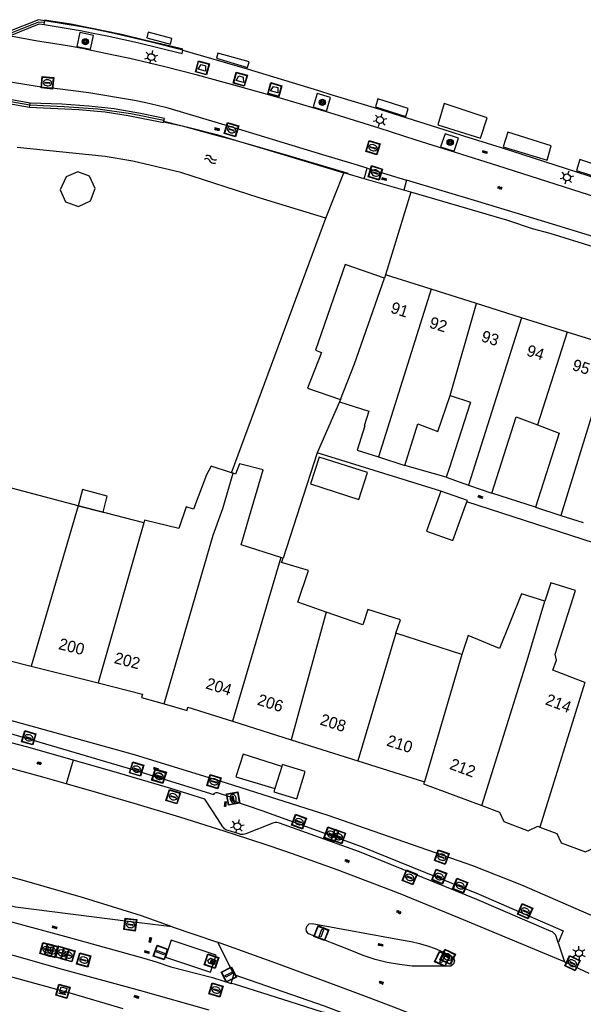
# Model space of a CAD drawing. Header units: metres. Extents: x 93870 to 95789, y 463036 to 464040.
# Tile 293 of 344: x 95461 to 95510, y 463280 to 463365. Entities that reach past the tile are written whole.
import ezdxf
from ezdxf.enums import TextEntityAlignment as Align

# ---------------------------------------------------------------- set-up
doc = ezdxf.new("R2010")
doc.units = ezdxf.units.M
doc.header["$LTSCALE"] = 25.4
for name, color, linetype in [('B_BEBOUWINGSGRENS_0', 1, 'Continuous'), ('B_LUIFEL_1', 200, 'Continuous'), ('B_TUSSENMUUR_0', 7, 'Continuous'), ('G_GRENS_ALGEMEEN_0', 7, 'Continuous'), ('K_KUNSTWERKGRENS_0', 1, 'Continuous'), ('K_KUNSTWERKGRENS_1', 1, 'Continuous'), ('K_STEIGER_1', 1, 'Continuous'), ('Q_BALUSTRADE_LIJN_0', 193, 'Continuous'), ('Q_BLOEMBAK_0', 93, 'Continuous'), ('Q_BOOM_0', 3, 'Continuous'), ('Q_BRANDKRAAN_0', 5, 'Continuous'), ('Q_CAI-KAST_0', 10, 'Continuous'), ('Q_HALTEPAAL_0', 191, 'Continuous'), ('Q_INSPECTIE_OF_RIOOLPUT_0', 253, 'Continuous'), ('Q_KOLK_0', 254, 'Continuous'), ('Q_LICHTMAST_0', 2, 'Continuous'), ('Q_RECLAMEZUIL_0', 232, 'Continuous'), ('Q_VERKEERSBORDPAAL_0', 40, 'Continuous'), ('Q_WATERLEIDINGPUT_0', 5, 'Continuous'), ('S_GBKN_SYMBOOL_GV_GROOT_0', 7, 'Continuous'), ('S_GBKN_SYMBOOL_OV_GROOT_0', 7, 'Continuous'), ('S_GBKN_SYMBOOL_WATER_0', 7, 'Continuous'), ('T_GBKN_ABRI_0', 2, 'Continuous'), ('T_HAAG_0', 87, 'Continuous'), ('T_HEK_0', 57, 'Continuous'), ('T_WALBESCHERMING_0', 45, 'Continuous'), ('V_WEGGRENS_0', 7, 'Continuous'), ('W_WALBESCHERMING_LIJN_0', 45, 'Continuous'), ('W_WATERGRENS_0', 5, 'Continuous'), ('Z_GBKN_HUISNUMMER_0', 252, 'Continuous')]:
    doc.layers.add(name, color=color, linetype=linetype)

# ---------------------------------------------------------------- blocks, each defined once
blk = doc.blocks.new('Q_BLOEMBAK')
for points in [[(-0.5, 0.5), (0.5, 0.5), (0.5, -0.5), (-0.5, -0.5)], [(-0.336, 0.197), (0.331, 0.197), (0.19, -0.251), (-0.196, -0.251)]]:
    blk.add_lwpolyline(points, close=True)
blk.add_lwpolyline([(-0.442, 0.464), (0.438, 0.464, -0.414214), (0.459, 0.442), (0.459, -0.437, -0.414214), (0.438, -0.459), (-0.442, -0.459, -0.414214), (-0.463, -0.437), (-0.463, 0.442), (-0.463, 0.444), (-0.463, 0.446), (-0.463, 0.448), (-0.462, 0.45), (-0.461, 0.451), (-0.46, 0.453), (-0.459, 0.455), (-0.458, 0.456), (-0.457, 0.457), (-0.456, 0.459), (-0.454, 0.46), (-0.453, 0.461), (-0.451, 0.462), (-0.449, 0.462), (-0.447, 0.463), (-0.446, 0.463), (-0.444, 0.464), (-0.442, 0.464)], format="xyb")
blk = doc.blocks.new('Q_CAI-KAST')
for points in [[(-0.5, 0.5), (0.5, 0.5), (0.5, -0.5), (-0.5, -0.5)], [(-0.262, 0.264), (0.25, 0.264), (0.25, 0.187), (-0.262, 0.187)], [(-0.262, 0.107), (0.25, 0.107), (0.25, -0.332), (-0.262, -0.332)]]:
    blk.add_lwpolyline(points, close=True)
blk.add_lwpolyline([(-0.442, 0.464), (0.438, 0.464, -0.414214), (0.459, 0.442), (0.459, -0.437, -0.414214), (0.438, -0.459), (-0.442, -0.459, -0.414214), (-0.463, -0.437), (-0.463, 0.442), (-0.463, 0.444), (-0.463, 0.446), (-0.463, 0.448), (-0.462, 0.45), (-0.461, 0.451), (-0.46, 0.453), (-0.459, 0.455), (-0.458, 0.456), (-0.457, 0.457), (-0.456, 0.459), (-0.454, 0.46), (-0.453, 0.461), (-0.451, 0.462), (-0.449, 0.462), (-0.447, 0.463), (-0.446, 0.463), (-0.444, 0.464), (-0.442, 0.464)], format="xyb")
blk.add_circle((-0.177, -0.034), 0.0354)
blk = doc.blocks.new('Q_LICHTMAST')
for points in [[(-0.26, 0.15), (-0.52, 0.3)], [(0, 0.3), (0, 0.6)], [(0.26, 0.15), (0.52, 0.3)], [(-0.26, -0.15), (-0.52, -0.3)], [(0, -0.3), (0, -0.6)], [(0.26, -0.15), (0.52, -0.3)]]:
    blk.add_lwpolyline(points)
blk.add_circle((0, 0), 0.3)
blk = doc.blocks.new('Q_VERKEERSBORDPAAL')
for points in [[(-0.5, 0.5), (0.5, 0.5), (0.5, -0.5), (-0.5, -0.5)], [(-0.08, 0.333), (0.071, 0.333), (0.071, -0.329), (-0.08, -0.329)]]:
    blk.add_lwpolyline(points, close=True)
blk.add_lwpolyline([(-0.442, 0.464), (0.438, 0.464, -0.414214), (0.459, 0.442), (0.459, -0.437, -0.414214), (0.438, -0.459), (-0.442, -0.459, -0.414214), (-0.463, -0.437), (-0.463, 0.442), (-0.463, 0.444), (-0.463, 0.446), (-0.463, 0.448), (-0.462, 0.45), (-0.461, 0.451), (-0.46, 0.453), (-0.459, 0.455), (-0.458, 0.456), (-0.457, 0.457), (-0.456, 0.459), (-0.454, 0.46), (-0.453, 0.461), (-0.451, 0.462), (-0.449, 0.462), (-0.447, 0.463), (-0.446, 0.463), (-0.444, 0.464), (-0.442, 0.464)], format="xyb")
blk = doc.blocks.new('Q_HALTEPAAL')
for points in [[(-0.5, 0.5), (0.5, 0.5), (0.5, -0.5), (-0.5, -0.5)], [(-0.08, 0.333), (0.071, 0.333), (0.071, -0.329), (-0.08, -0.329)]]:
    blk.add_lwpolyline(points, close=True)
blk.add_lwpolyline([(-0.442, 0.464), (0.438, 0.464, -0.414214), (0.459, 0.442), (0.459, -0.437, -0.414214), (0.438, -0.459), (-0.442, -0.459, -0.414214), (-0.463, -0.437), (-0.463, 0.442), (-0.463, 0.444), (-0.463, 0.446), (-0.463, 0.448), (-0.462, 0.45), (-0.461, 0.451), (-0.46, 0.453), (-0.459, 0.455), (-0.458, 0.456), (-0.457, 0.457), (-0.456, 0.459), (-0.454, 0.46), (-0.453, 0.461), (-0.451, 0.462), (-0.449, 0.462), (-0.447, 0.463), (-0.446, 0.463), (-0.444, 0.464), (-0.442, 0.464)], format="xyb")
blk = doc.blocks.new('Q_KOLK')
blk.add_lwpolyline([(-0.5, 0.5), (0.5, 0.5), (0.5, -0.5), (-0.5, -0.5)], close=True)
for points in [[(-0.442, 0.464), (0.438, 0.464, -0.414214), (0.459, 0.442), (0.459, -0.437, -0.414214), (0.438, -0.459), (-0.442, -0.459, -0.414214), (-0.463, -0.437), (-0.463, 0.442, -0.414214), (-0.442, 0.464)], [(-0.345, 0.105, 0.380426), (-0.276, -0.18)], [(-0.008, 0.266, 0.240218), (-0.345, 0.105)], [(-0.194, 0.045, 0.853344), (-0.194, -0.032)], [(0.331, 0.111, 0.240191), (-0.008, 0.266)], [(0.185, -0.032, 0.849746), (0.185, 0.045)], [(0.267, -0.176, 0.380426), (0.331, 0.111)], [(-0.276, -0.18, 0.148452), (0.012, -0.257)], [(0.012, -0.257, 0.131742), (0.267, -0.176)]]:
    blk.add_lwpolyline(points, format="xyb")
for points in [[(-0.194, 0.045), (0.185, 0.045)], [(0.185, -0.032), (-0.194, -0.032)]]:
    blk.add_lwpolyline(points)
blk = doc.blocks.new('Q_INSPECTIE_OF_RIOOLPUT')
blk.add_lwpolyline([(-0.5, 0.5), (0.5, 0.5), (0.5, -0.5), (-0.5, -0.5)], close=True)
for points in [[(-0.442, 0.464), (0.438, 0.464, -0.414214), (0.459, 0.442), (0.459, -0.437, -0.414214), (0.438, -0.459), (-0.442, -0.459, -0.414214), (-0.463, -0.437), (-0.463, 0.442), (-0.463, 0.444), (-0.463, 0.446), (-0.463, 0.448), (-0.462, 0.45), (-0.461, 0.451), (-0.46, 0.453), (-0.459, 0.455), (-0.458, 0.456), (-0.457, 0.457), (-0.456, 0.459), (-0.454, 0.46), (-0.453, 0.461), (-0.451, 0.462), (-0.449, 0.462), (-0.447, 0.463), (-0.446, 0.463), (-0.444, 0.464), (-0.442, 0.464)], [(-0.345, 0.105, 0.380426), (-0.276, -0.18)], [(-0.008, 0.266, 0.240218), (-0.345, 0.105)], [(-0.194, 0.045, 0.853344), (-0.194, -0.032)], [(0.331, 0.111, 0.240191), (-0.008, 0.266)], [(0.185, -0.032, 0.849746), (0.185, 0.045)], [(0.267, -0.176, 0.380426), (0.331, 0.111)], [(-0.276, -0.18, 0.148452), (0.012, -0.257)], [(0.012, -0.257, 0.131742), (0.267, -0.176)]]:
    blk.add_lwpolyline(points, format="xyb")
for points in [[(-0.194, 0.045), (0.185, 0.045)], [(0.185, -0.032), (-0.194, -0.032)]]:
    blk.add_lwpolyline(points)
blk = doc.blocks.new('Q_WATERLEIDINGPUT')
blk.add_lwpolyline([(-0.5, 0.5), (0.5, 0.5), (0.5, -0.5), (-0.5, -0.5)], close=True)
for points in [[(-0.442, 0.464), (0.438, 0.464, -0.414214), (0.459, 0.442), (0.459, -0.437, -0.414214), (0.438, -0.459), (-0.442, -0.459, -0.414214), (-0.463, -0.437), (-0.463, 0.442), (-0.463, 0.444), (-0.463, 0.446), (-0.463, 0.448), (-0.462, 0.45), (-0.461, 0.451), (-0.46, 0.453), (-0.459, 0.455), (-0.458, 0.456), (-0.457, 0.457), (-0.456, 0.459), (-0.454, 0.46), (-0.453, 0.461), (-0.451, 0.462), (-0.449, 0.462), (-0.447, 0.463), (-0.446, 0.463), (-0.444, 0.464), (-0.442, 0.464)], [(-0.345, 0.105, 0.380426), (-0.276, -0.18)], [(-0.008, 0.266, 0.240218), (-0.345, 0.105)], [(-0.194, 0.045, 0.853344), (-0.194, -0.032)], [(0.331, 0.111, 0.240191), (-0.008, 0.266)], [(0.185, -0.032, 0.849746), (0.185, 0.045)], [(0.267, -0.176, 0.380426), (0.331, 0.111)], [(-0.276, -0.18, 0.148452), (0.012, -0.257)], [(0.012, -0.257, 0.131742), (0.267, -0.176)]]:
    blk.add_lwpolyline(points, format="xyb")
for points in [[(-0.194, 0.045), (0.185, 0.045)], [(0.185, -0.032), (-0.194, -0.032)]]:
    blk.add_lwpolyline(points)
blk = doc.blocks.new('Q_BRANDKRAAN')
blk.add_lwpolyline([(-0.5, 0.5), (0.5, 0.5), (0.5, -0.5), (-0.5, -0.5)], close=True)
for points in [[(-0.442, 0.464), (0.438, 0.464, -0.414214), (0.459, 0.442), (0.459, -0.437, -0.414214), (0.438, -0.459), (-0.442, -0.459, -0.414214), (-0.463, -0.437), (-0.463, 0.442), (-0.463, 0.444), (-0.463, 0.446), (-0.463, 0.448), (-0.462, 0.45), (-0.461, 0.451), (-0.46, 0.453), (-0.459, 0.455), (-0.458, 0.456), (-0.457, 0.457), (-0.456, 0.459), (-0.454, 0.46), (-0.453, 0.461), (-0.451, 0.462), (-0.449, 0.462), (-0.447, 0.463), (-0.446, 0.463), (-0.444, 0.464), (-0.442, 0.464)], [(-0.345, 0.105, 0.380426), (-0.276, -0.18)], [(-0.008, 0.266, 0.240218), (-0.345, 0.105)], [(-0.194, 0.045, 0.853344), (-0.194, -0.032)], [(0.331, 0.111, 0.240191), (-0.008, 0.266)], [(0.185, -0.032, 0.849746), (0.185, 0.045)], [(0.267, -0.176, 0.380426), (0.331, 0.111)], [(-0.276, -0.18, 0.148452), (0.012, -0.257)], [(0.012, -0.257, 0.131742), (0.267, -0.176)]]:
    blk.add_lwpolyline(points, format="xyb")
for points in [[(-0.194, 0.045), (0.185, 0.045)], [(0.185, -0.032), (-0.194, -0.032)]]:
    blk.add_lwpolyline(points)
blk = doc.blocks.new('Q_RECLAMEZUIL')
blk.add_lwpolyline([(-0.5, 0.5), (0.5, 0.5), (0.5, -0.5), (-0.5, -0.5)], close=True)
for points in [[(-0.442, 0.464), (0.438, 0.464, -0.414214), (0.459, 0.442), (0.459, -0.437, -0.414214), (0.438, -0.459), (-0.442, -0.459, -0.414214), (-0.463, -0.437), (-0.463, 0.442), (-0.463, 0.444), (-0.463, 0.446), (-0.463, 0.448), (-0.462, 0.45), (-0.461, 0.451), (-0.46, 0.453), (-0.459, 0.455), (-0.458, 0.456), (-0.457, 0.457), (-0.456, 0.459), (-0.454, 0.46), (-0.453, 0.461), (-0.451, 0.462), (-0.449, 0.462), (-0.447, 0.463), (-0.446, 0.463), (-0.444, 0.464), (-0.442, 0.464)], [(-0.132, 0.045, 0.550274), (-0.132, -0.036)], [(0.126, -0.036, 0.506565), (0.126, 0.045)], [(-0.132, -0.14, 0.502509), (-0.132, -0.221)], [(0.126, -0.221, 0.554525), (0.126, -0.14)]]:
    blk.add_lwpolyline(points, format="xyb")
for points in [[(-0.228, 0.17), (-0.002, 0.326), (0.215, 0.17)], [(0.215, 0.17), (0.215, -0.318), (-0.228, -0.318), (-0.228, 0.17)], [(-0.132, 0.045), (0.126, 0.045)], [(0.126, -0.036), (-0.132, -0.036)], [(-0.132, -0.14), (0.126, -0.14)], [(0.126, -0.221), (-0.132, -0.221)]]:
    blk.add_lwpolyline(points)
blk = doc.blocks.new('Q_BOOM')
for radius in [0.27, 0.18, 0.09]:
    blk.add_circle((0, 0), radius)
blk = doc.blocks.new('S_GBKN_SYMBOOL_WATER')
for points in [[(-0.5, 0.15), (-0.438, 0.212), (-0.312, 0.275), (-0.188, 0.275), (-0.062, 0.212), (0, 0.15), (0.062, 0.087), (0.188, 0.025), (0.312, 0.025), (0.438, 0.087), (0.5, 0.15)], [(-0.5, -0.15), (-0.438, -0.087), (-0.312, -0.025), (-0.188, -0.025), (-0.062, -0.087), (0, -0.15), (0.062, -0.212), (0.188, -0.275), (0.312, -0.275), (0.438, -0.212), (0.5, -0.15)]]:
    blk.add_lwpolyline(points)
blk = doc.blocks.new('S_GBKN_SYMBOOL_OV_GROOT')
for points in [[(-0.21875, 0.0625), (0.21875, 0.0625)], [(-0.21875, 0), (0.21875, 0)], [(-0.1875, 0.0625), (-0.1875, 0)], [(-0.125, 0.09375), (-0.125, 0.0625)], [(-0.125, 0), (-0.125, -0.0625)], [(-0.0625, 0.0625), (-0.0625, 0)], [(0, 0.09375), (0, 0.0625)], [(0, 0), (0, -0.0625)], [(0.0625, 0.0625), (0.0625, 0)], [(0.125, 0.09375), (0.125, 0.0625)], [(0.125, 0), (0.125, -0.0625)], [(0.1875, 0.0625), (0.1875, 0)], [(-0.21875, -0.0625), (0.21875, -0.0625)], [(-0.1875, -0.0625), (-0.1875, -0.09375)], [(-0.0625, -0.0625), (-0.0625, -0.09375)], [(0.0625, -0.0625), (0.0625, -0.09375)], [(0.1875, -0.0625), (0.1875, -0.09375)]]:
    blk.add_lwpolyline(points)
blk = doc.blocks.new('S_GBKN_SYMBOOL_GV_GROOT')
for points in [[(-0.1875, 0.03125), (-0.09375, 0.09375)], [(-0.1875, -0.0625), (0.0625, 0.09375)], [(-0.1875, 0.09375), (0.125, -0.09375)], [(-0.1875, 0), (-0.03125, -0.09375)], [(-0.125, -0.09375), (0.1875, 0.09375)], [(-0.0625, 0.09375), (0.1875, -0.0625)], [(0.03125, -0.09375), (0.1875, 0)], [(0.09375, 0.09375), (0.1875, 0.03125)]]:
    blk.add_lwpolyline(points)

msp = doc.modelspace()

# ---------------------------------------------------------------- linework, layer by layer
at = {"layer": 'B_BEBOUWINGSGRENS_0'}
for p, q in [((95492.42, 463343.11), (95492.321, 463342.827)), ((95496.377, 463341.862), (95492.42, 463343.11)), ((95500.288, 463340.629), (95496.377, 463341.862)), ((95504.198, 463339.396), (95500.288, 463340.629)), ((95508.146, 463338.15), (95504.198, 463339.396)), ((95512.113, 463336.898), (95508.146, 463338.15)), ((95488.511, 463332.299), (95488.435, 463332.11)), ((95491.796, 463327.342), (95494.098, 463326.606)), ((95479.205, 463325.923), (95479.057, 463325.971)), ((95497.658, 463325.591), (95499.619, 463324.885)), ((95499.619, 463324.885), (95501.621, 463324.183)), ((95471.46, 463321.63), (95465.79, 463323.11)), ((95505.399, 463322.975), (95507.594, 463322.271)), ((95507.594, 463322.271), (95509.555, 463321.642)), ((95483.54, 463318.56), (95483.359, 463318.618)), ((95499.031, 463310.228), (95493.3, 463312.06)), ((95461.708, 463309.213), (95467.507, 463307.751)), ((95479.154, 463304.441), (95484.235, 463302.833)), ((95484.235, 463302.833), (95490.022, 463301.002)), ((95490.022, 463301.002), (95495.78, 463299.18))]:
    msp.add_line(p, q, dxfattribs=at)
for points in [[(95465.751, 463352.028), (95464.741, 463351.615), (95464.211, 463350.468), (95464.691, 463349.433)], [(95464.691, 463349.433), (95465.8, 463349.026), (95466.856, 463349.515), (95467.254, 463350.601), (95466.765, 463351.656), (95465.751, 463352.028)], [(95492.321, 463342.827), (95488.921, 463344.01), (95486.338, 463336.587), (95486.882, 463336.398), (95485.655, 463333.293), (95488.511, 463332.299)], [(95494.098, 463326.606), (95495.21, 463330.205), (95496.952, 463329.537), (95498.011, 463332.657)], [(95498.011, 463332.657), (95499.789, 463332.089), (95497.941, 463326.327), (95497.658, 463325.591)], [(95488.435, 463332.11), (95490.959, 463331.304), (95490.554, 463330.037), (95490.612, 463330.019), (95489.945, 463327.933), (95491.796, 463327.342)], [(95501.621, 463324.183), (95503.748, 463330.812), (95505.596, 463330.102)], [(95505.596, 463330.102), (95507.464, 463329.384), (95505.399, 463322.975)], [(95490.091, 463323.66), (95490.844, 463325.973), (95486.677, 463327.329), (95485.925, 463325.017), (95490.091, 463323.66)], [(95479.057, 463325.971), (95477.31, 463326.538), (95476.91, 463325.77), (95475.77, 463322.81), (95475.13, 463323.02), (95474.52, 463321.12), (95471.53, 463321.85), (95471.46, 463321.63)], [(95483.359, 463318.618), (95479.92, 463319.722), (95480.641, 463322.208), (95481.807, 463326.226), (95479.757, 463326.726), (95479.415, 463325.855), (95479.205, 463325.923)], [(95465.79, 463323.11), (95460.009, 463324.619), (95455.89, 463310.68), (95461.708, 463309.213)], [(95497.213, 463324.357), (95495.98, 463320.91), (95498.26, 463320.09), (95499.467, 463323.431)], [(95499.467, 463323.431), (95499.51, 463323.55), (95497.213, 463324.357)], [(95487.28, 463313.881), (95484.815, 463314.742), (95485.755, 463317.483), (95483.389, 463318.193), (95483.54, 463318.56)], [(95509.697, 463307.804), (95506.9, 463308.864), (95507.224, 463309.719), (95507.12, 463310.25), (95508.87, 463315.75), (95506.73, 463316.44), (95506.22, 463314.84)], [(95506.22, 463314.84), (95504.2, 463315.48), (95502.3, 463310.73), (95499.59, 463311.86), (95499.031, 463310.228)], [(95493.3, 463312.06), (95493.713, 463313.211), (95490.885, 463314.117), (95490.445, 463312.775), (95487.28, 463313.881)], [(95467.507, 463307.751), (95471.36, 463306.78), (95471.28, 463306.5), (95473.244, 463305.937)], [(95473.244, 463305.937), (95475.22, 463305.37), (95475.3, 463305.66), (95479.154, 463304.441)], [(95495.78, 463299.18), (95495.72, 463299), (95500.766, 463297.126)], [(95500.766, 463297.126), (95502.29, 463296.56), (95502.66, 463295.74), (95504.77, 463294.95), (95505.6, 463295.33), (95505.777, 463295.264)], [(95505.777, 463295.264), (95507.26, 463294.71), (95507.63, 463293.89), (95509.74, 463293.11), (95510.56, 463293.49), (95510.65, 463293.446)]]:
    msp.add_lwpolyline(points, dxfattribs=at)
at = {"layer": 'B_LUIFEL_1'}
msp.add_line((95483.418, 463300.517), (95482.838, 463298.604), dxfattribs=at)
for points in [[(95465.79, 463323.11), (95467.944, 463322.548), (95468.309, 463323.946), (95466.155, 463324.508), (95465.79, 463323.11)], [(95483.418, 463300.517), (95480.081, 463301.584), (95479.457, 463299.63), (95482.838, 463298.604)], [(95482.838, 463298.604), (95482.749, 463298.31), (95484.72, 463297.712), (95485.46, 463300.092), (95483.472, 463300.695), (95483.418, 463300.517)]]:
    msp.add_lwpolyline(points, dxfattribs=at)
at = {"layer": 'B_TUSSENMUUR_0'}
for p, q in [((95496.377, 463341.862), (95491.796, 463327.342)), ((95498.011, 463332.657), (95500.288, 463340.629)), ((95504.198, 463339.396), (95499.619, 463324.885)), ((95508.146, 463338.15), (95505.596, 463330.102)), ((95512.113, 463336.898), (95507.594, 463322.271)), ((95465.79, 463323.11), (95461.708, 463309.213)), ((95471.46, 463321.63), (95467.507, 463307.751)), ((95473.244, 463305.937), (95477.481, 463320.552)), ((95483.359, 463318.618), (95479.154, 463304.441)), ((95487.28, 463313.881), (95484.235, 463302.833)), ((95493.3, 463312.06), (95490.022, 463301.002)), ((95499.031, 463310.228), (95495.78, 463299.18)), ((95509.697, 463307.804), (95505.777, 463295.264))]:
    msp.add_line(p, q, dxfattribs=at)
for points in [[(95488.511, 463332.299), (95489.737, 463335.404), (95492.321, 463342.827)], [(95477.481, 463320.552), (95478.333, 463322.88), (95479.205, 463325.923)], [(95500.766, 463297.126), (95504.687, 463309.69), (95506.22, 463314.84)]]:
    msp.add_lwpolyline(points, dxfattribs=at)
at = {"layer": 'G_GRENS_ALGEMEEN_0'}
for p, q in [((95497.658, 463325.591), (95494.098, 463326.606)), ((95505.399, 463322.975), (95501.621, 463324.183))]:
    msp.add_line(p, q, dxfattribs=at)
at = {"layer": 'K_KUNSTWERKGRENS_0'}
for p, q in [((95462.843, 463364.8), (95462.872, 463364.973)), ((95462.872, 463364.973), (95462.897, 463365.13))]:
    msp.add_line(p, q, dxfattribs=at)
at = {"layer": 'K_KUNSTWERKGRENS_1'}
for p, q in [((95459.771, 463363.804), (95462.406, 463364.871)), ((95462.406, 463364.871), (95462.843, 463364.8)), ((95462.843, 463364.8), (95462.871, 463364.973)), ((95462.871, 463364.973), (95462.897, 463365.13)), ((95458.439, 463358.197), (95461.561, 463357.654)), ((95461.63, 463357.997), (95458.846, 463358.485)), ((95461.591, 463357.801), (95461.63, 463357.997)), ((95461.561, 463357.654), (95461.591, 463357.801))]:
    msp.add_line(p, q, dxfattribs=at)
msp.add_lwpolyline([(95462.897, 463365.13), (95462.341, 463365.221), (95459.724, 463364.162), (95459.49, 463364.198)], dxfattribs=at)
at = {"layer": 'K_STEIGER_1'}
for points in [[(95471.855, 463364.126), (95471.736, 463363.64), (95473.782, 463363.093), (95473.906, 463363.594), (95471.855, 463364.126)], [(95477.874, 463362.333), (95477.771, 463361.879), (95480.462, 463361.088), (95480.602, 463361.574), (95477.874, 463362.333)], [(95491.74, 463358.36), (95491.534, 463357.658), (95494.168, 463356.831), (95494.385, 463357.513), (95491.74, 463358.36)], [(95497.496, 463357.958), (95496.943, 463356.113), (95500.642, 463354.966), (95501.236, 463356.723), (95497.496, 463357.958)], [(95503.013, 463355.473), (95502.62, 463354.212), (95506.412, 463353.044), (95506.779, 463354.295), (95503.013, 463355.473)], [(95509.244, 463353.112), (95508.965, 463352.166), (95511.021, 463351.479), (95511.3, 463352.409), (95509.244, 463353.112)]]:
    msp.add_lwpolyline(points, dxfattribs=at)
at = {"layer": 'Q_BALUSTRADE_LIJN_0'}
for p, q in [((95462.872, 463364.973), (95462.871, 463364.973)), ((95461.591, 463357.801), (95458.469, 463358.367)), ((95473.193, 463356.443), (95473.198, 463356.442)), ((95473.198, 463356.442), (95474.788, 463356.012))]:
    msp.add_line(p, q, dxfattribs=at)
for points in [[(95462.871, 463364.973), (95462.342, 463365.014), (95459.467, 463363.855)], [(95473.207, 463356.474), (95470.357, 463357.051), (95467.487, 463357.461), (95464.577, 463357.678), (95461.591, 463357.801), (95461.591, 463357.801)], [(95474.788, 463356.012), (95477.617, 463355.246), (95479.374, 463354.786)], [(95479.374, 463354.786), (95479.688, 463354.704), (95483.885, 463353.474), (95489.148, 463351.928)]]:
    msp.add_lwpolyline(points, dxfattribs=at)
at = {"layer": 'T_GBKN_ABRI_0'}
msp.add_lwpolyline([(95473.354, 463283.991), (95477.263, 463282.681), (95477.756, 463284.151), (95473.847, 463285.461), (95473.354, 463283.991)], dxfattribs=at)
at = {"layer": 'T_HAAG_0'}
for p, q in [((95494.622, 463350.269), (95492.42, 463343.11)), ((95479.057, 463325.971), (95487.253, 463348.02))]:
    msp.add_line(p, q, dxfattribs=at)
at = {"layer": 'T_HEK_0'}
for p, q in [((95488.435, 463332.11), (95486.48, 463327.683)), ((95486.48, 463327.683), (95483.54, 463318.56)), ((95497.213, 463324.357), (95486.48, 463327.683)), ((95523.75, 463315.598), (95499.467, 463323.431))]:
    msp.add_line(p, q, dxfattribs=at)
at = {"layer": 'T_WALBESCHERMING_0'}
for p, q in [((95473.18, 463356.376), (95474.788, 463356.012)), ((95487.253, 463348.02), (95488.808, 463351.943))]:
    msp.add_line(p, q, dxfattribs=at)
for points in [[(95474.851, 463362.59), (95480.423, 463360.977), (95486.617, 463359.079), (95487.688, 463358.751), (95491.444, 463357.6), (95498.105, 463355.505), (95499.174, 463355.169), (95502.434, 463354.144), (95511.837, 463351.128), (95512.905, 463350.786), (95513.584, 463350.568), (95518.949, 463348.673), (95519.577, 463348.524), (95524.739, 463347.06), (95525.816, 463346.755), (95526.182, 463346.651), (95529.953, 463345.355), (95533.974, 463344.227)], [(95474.788, 463356.012), (95475.412, 463355.87), (95477.789, 463355.264), (95479.374, 463354.786)], [(95479.374, 463354.786), (95481.534, 463354.135), (95488.808, 463351.943)], [(95487.253, 463348.02), (95481.48, 463349.792), (95474.684, 463351.976), (95470.527, 463352.95), (95468.111, 463353.357), (95460.496, 463354.14)]]:
    msp.add_lwpolyline(points, dxfattribs=at)
at = {"layer": 'V_WEGGRENS_0'}
for p, q in [((95473.18, 463356.376), (95473.198, 463356.442)), ((95473.198, 463356.442), (95473.207, 463356.474)), ((95490.552, 463351.441), (95488.808, 463351.943)), ((95490.552, 463351.441), (95490.838, 463352.36)), ((95490.838, 463352.36), (95494.248, 463351.309)), ((95493.996, 463350.449), (95490.552, 463351.441)), ((95494.248, 463351.309), (95493.996, 463350.449)), ((95494.622, 463350.269), (95493.996, 463350.449)), ((95465.343, 463301.065), (95464.753, 463299.021)), ((95473.936, 463286.612), (95477.865, 463285.283)), ((95477.865, 463285.283), (95479.283, 463282.477)), ((95507.386, 463285.225), (95507.918, 463283.58)), ((95507.918, 463283.58), (95510.028, 463282.593)), ((95479.045, 463281.721), (95479.283, 463282.477))]:
    msp.add_line(p, q, dxfattribs=at)
for points in [[(95462.843, 463364.8), (95465.427, 463364.382), (95465.997, 463364.271)], [(95512.271, 463349.33), (95507.824, 463350.75), (95502.146, 463352.566), (95498.49, 463353.707), (95495.084, 463354.793), (95491.877, 463355.836), (95487.582, 463357.143), (95482.905, 463358.533), (95479.585, 463359.47), (95476.11, 463360.407), (95473.283, 463361.123), (95471.966, 463361.452), (95470.264, 463361.854), (95468.842, 463362.16), (95467.594, 463362.405), (95466.275, 463362.686), (95465.196, 463362.9), (95463.575, 463363.161), (95462.252, 463363.372), (95460.23, 463363.726), (95459.771, 463363.804)], [(95465.914, 463364.11), (95465.672, 463362.893), (95466.859, 463362.653), (95467.107, 463363.863), (95465.914, 463364.11)], [(95465.997, 463364.271), (95467.096, 463364.056), (95468.292, 463363.822), (95470.927, 463363.244), (95474.784, 463362.278), (95474.851, 463362.59)], [(95490.838, 463352.36), (95489.418, 463352.781), (95486.988, 463353.523), (95479.3, 463355.837), (95473.594, 463357.552), (95472.622, 463357.793), (95471.645, 463358.004), (95470.677, 463358.211), (95466.712, 463358.879), (95463.758, 463359.255), (95462.77, 463359.354), (95460.103, 463359.777), (95459.11, 463360.004)], [(95486.481, 463358.832), (95486.155, 463357.657), (95487.29, 463357.29), (95487.635, 463358.475), (95486.481, 463358.832)], [(95468.897, 463357.491), (95466.7, 463357.741), (95464.37, 463357.895), (95461.63, 463357.997)], [(95473.207, 463356.474), (95473.256, 463356.654), (95471.199, 463357.093), (95468.897, 463357.491)], [(95497.188, 463354.198), (95498.355, 463353.829), (95498.753, 463354.968), (95497.593, 463355.334), (95497.188, 463354.198)], [(95532.062, 463339.711), (95532.026, 463339.725), (95531.99, 463339.739), (95531.954, 463339.751), (95531.917, 463339.762), (95531.88, 463339.773), (95531.387, 463339.94), (95524.026, 463342.221), (95520.073, 463343.423), (95513.289, 463345.531), (95506.89, 463347.502), (95500.412, 463349.48), (95494.248, 463351.309)], [(95531.06, 463338.353), (95530.612, 463339.259), (95523.51, 463341.443), (95519.721, 463342.6), (95515.914, 463343.799), (95513.002, 463344.686), (95510.418, 463345.526), (95506.689, 463346.684), (95505.154, 463347.111), (95503.024, 463347.829), (95498.783, 463349.071), (95494.622, 463350.269)], [(95438.303, 463311.035), (95441.619, 463309.931), (95446.742, 463308.11), (95451.692, 463306.413), (95459.803, 463304.553), (95470.634, 463301.542), (95478.611, 463299.104), (95487.417, 463296.292), (95499.951, 463291.935), (95504.201, 463290.254), (95512.494, 463286.645)], [(95440.238, 463308.067), (95442.037, 463307.682), (95442.05, 463307.757), (95447.974, 463306.38), (95455.113, 463304.653), (95459.711, 463303.443), (95470.116, 463300.37), (95477.543, 463298.084), (95477.589, 463298.16), (95477.657, 463298.218), (95477.738, 463298.253), (95477.827, 463298.262), (95477.914, 463298.244), (95478.905, 463297.919), (95478.977, 463297.881), (95479.034, 463297.823), (95479.072, 463297.75), (95479.087, 463297.67), (95479.078, 463297.589), (95481.709, 463296.711), (95490.246, 463293.607), (95500.436, 463289.49), (95507.81, 463286.277), (95507.386, 463285.225)], [(95465.343, 463301.065), (95461.436, 463302.183), (95459.968, 463302.558)], [(95507.386, 463285.225), (95507.196, 463285.81), (95507.139, 463285.917), (95507.067, 463286.014), (95506.981, 463286.099), (95506.884, 463286.172), (95506.778, 463286.229), (95500.332, 463288.986), (95490.163, 463293.105), (95483.221, 463295.613), (95483.109, 463295.644), (95482.994, 463295.658), (95482.878, 463295.656), (95482.764, 463295.637), (95482.653, 463295.602), (95480.305, 463294.67), (95480.195, 463294.634), (95480.08, 463294.615), (95479.964, 463294.615), (95479.849, 463294.633), (95479.738, 463294.668), (95478.784, 463294.957), (95478.672, 463294.985), (95478.567, 463295.033), (95478.473, 463295.101), (95478.394, 463295.185), (95478.332, 463295.283), (95477.844, 463296.018), (95476.761, 463297.683), (95473.814, 463298.596), (95468.901, 463300.048), (95465.343, 463301.065)], [(95464.753, 463299.021), (95462.714, 463299.598), (95459.454, 463300.485)], [(95507.918, 463283.58), (95498.815, 463287.381), (95493.547, 463289.538), (95488.227, 463291.563), (95486.298, 463292.26), (95484.362, 463292.94), (95482.421, 463293.603), (95480.473, 463294.248), (95478.52, 463294.875), (95474.586, 463296.114), (95470.64, 463297.314), (95466.682, 463298.475), (95464.753, 463299.021)], [(95473.936, 463286.612), (95471.283, 463287.562), (95466.242, 463289.125), (95461.139, 463290.613), (95455.538, 463292.093), (95450.007, 463293.433), (95445.759, 463294.4), (95444.491, 463294.668), (95440.51, 463295.498), (95437.448, 463296.068), (95429.394, 463297.265), (95428.84, 463297.347)], [(95473.936, 463286.612), (95470.124, 463287.088), (95460.345, 463288.31), (95452.594, 463290.207), (95442.82, 463292.592), (95440.205, 463293.203), (95428.478, 463296.03)], [(95477.121, 463279.386), (95471.216, 463281.071), (95464.121, 463283.023), (95462.194, 463283.566), (95460.265, 463284.098), (95458.332, 463284.62), (95456.396, 463285.13), (95454.458, 463285.63), (95450.57, 463286.564), (95445.691, 463287.629), (95437.865, 463289.254), (95432.421, 463290.34), (95427.127, 463291.352), (95427.13, 463291.487), (95425.534, 463291.702), (95424.29, 463291.839), (95423.1, 463291.944), (95423.096, 463291.806), (95422.728, 463291.816), (95420.724, 463291.912), (95419.762, 463291.862), (95418.739, 463291.758), (95417.722, 463291.589)], [(95469.686, 463279.525), (95469.394, 463279.6), (95465.085, 463280.86), (95454.038, 463283.902), (95448.238, 463285.267), (95437.679, 463287.387), (95430.464, 463288.798)], [(95455.953, 463288.107), (95457.197, 463287.793), (95464.906, 463285.712), (95471.468, 463283.899), (95472.546, 463283.587), (95473.802, 463283.162), (95477.432, 463282.215), (95479.045, 463281.721)], [(95485.704, 463286.046), (95485.557, 463286.243), (95485.526, 463286.486), (95485.619, 463286.714), (95485.811, 463286.867), (95486.054, 463286.905), (95493.934, 463285.47), (95494.647, 463285.348), (95495.351, 463285.185), (95495.939, 463285.013)], [(95492.328, 463283.595), (95491.522, 463283.798), (95490.492, 463284.134), (95489.488, 463284.538), (95485.823, 463285.976), (95485.749, 463286.014), (95485.704, 463286.046)], [(95503.931, 463275.252), (95499.98, 463276.919), (95497.627, 463277.879), (95495.266, 463278.821), (95492.899, 463279.746), (95490.525, 463280.653), (95488.144, 463281.543), (95482.91, 463283.472), (95477.865, 463285.283)], [(95495.939, 463285.013), (95496.045, 463284.981), (95496.726, 463284.738), (95497.392, 463284.455), (95498.107, 463284.117)], [(95498.107, 463284.117), (95498.315, 463283.932), (95498.387, 463283.664), (95498.302, 463283.4), (95498.086, 463283.225), (95497.809, 463283.197), (95494.713, 463283.221), (95493.637, 463283.341), (95492.572, 463283.534), (95492.328, 463283.595)], [(95479.283, 463282.477), (95487.105, 463279.784), (95495.515, 463276.555), (95501.318, 463274.17)], [(95488.483, 463278.698), (95487.476, 463279.134), (95486.946, 463279.228), (95484.167, 463280.11), (95479.318, 463281.637), (95479.045, 463281.721)]]:
    msp.add_lwpolyline(points, dxfattribs=at)
at = {"layer": 'W_WALBESCHERMING_LIJN_0'}
msp.add_lwpolyline([(95474.844, 463362.664), (95473.783, 463362.92), (95471.66, 463363.432), (95469.528, 463363.946), (95465.152, 463364.827), (95462.873, 463365.181)], dxfattribs=at)
at = {"layer": 'W_WATERGRENS_0'}
for points in [[(95468.917, 463364.023), (95467.155, 463364.386), (95466.075, 463364.609), (95462.897, 463365.13)], [(95474.851, 463362.59), (95472.004, 463363.31), (95468.917, 463364.023)], [(95461.561, 463357.654), (95465.851, 463357.451), (95468.137, 463357.234), (95470.105, 463356.93), (95473.165, 463356.321), (95473.18, 463356.376)]]:
    msp.add_lwpolyline(points, dxfattribs=at)

# ---------------------------------------------------------------- block references
at = {"layer": 'Q_BLOEMBAK_0'}
for p, rotation in [((95476.553, 463361.046), 164.9096362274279), ((95479.833, 463360.065), 164.2393991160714), ((95482.823, 463359.151), 164.2393991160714)]:
    msp.add_blockref('Q_BLOEMBAK', p, dxfattribs=dict(at, rotation=rotation))
at = {"layer": 'Q_BOOM_0'}
for p, rotation in [((95466.408, 463363.306), 168.5694450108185), ((95486.95, 463358.065), 73.76764933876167), ((95498.019, 463354.597), 70.73908798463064)]:
    msp.add_blockref('Q_BOOM', p, dxfattribs=dict(at, rotation=rotation))
at = {"layer": 'Q_BRANDKRAAN_0'}
for p, rotation in [((95484.923, 463295.732), 160.0190490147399), ((95464.375, 463284.352), 164.2629514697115)]:
    msp.add_blockref('Q_BRANDKRAAN', p, dxfattribs=dict(at, rotation=rotation))
at = {"layer": 'Q_CAI-KAST_0', "rotation": 164.6041013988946}
msp.add_blockref('Q_CAI-KAST', (95464.463, 463281.038), dxfattribs=at)
at = {"layer": 'Q_HALTEPAAL_0', "rotation": 71.45987854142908}
msp.add_blockref('Q_HALTEPAAL', (95472.93, 463284.383), dxfattribs=at)
at = {"layer": 'Q_INSPECTIE_OF_RIOOLPUT_0'}
for p, rotation in [((95463.116, 463359.754), 174.2779235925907), ((95491.324, 463354.134), 163.0746102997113), ((95474.017, 463297.892), 162.7866747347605), ((95494.502, 463290.903), 157.9493661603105), ((95477.726, 463281.15), 162.9721837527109)]:
    msp.add_blockref('Q_INSPECTIE_OF_RIOOLPUT', p, dxfattribs=dict(at, rotation=rotation))
at = {"layer": 'Q_KOLK_0'}
for p, rotation in [((95479.07, 463355.686), 163.2712812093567), ((95491.527, 463351.95), 162.8701188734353), ((95477.554, 463299.198), 163.0053447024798), ((95497.284, 463292.664), 160.8318079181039), ((95470.303, 463286.814), 172.8823833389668), ((95497.8, 463284.01), 154.6986213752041), ((95508.61, 463283.473), 154.9310991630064)]:
    msp.add_blockref('Q_KOLK', p, dxfattribs=dict(at, rotation=rotation))
at = {"layer": 'Q_LICHTMAST_0'}
for p, rotation in [((95472.121, 463361.977), 165.9739934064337), ((95491.944, 463356.521), 163.0746102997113), ((95508.133, 463351.551), 162.2164242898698), ((95479.578, 463295.332), 163.14660202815), ((95509.176, 463284.335), 61.47566886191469)]:
    msp.add_blockref('Q_LICHTMAST', p, dxfattribs=dict(at, rotation=rotation))
at = {"layer": 'Q_RECLAMEZUIL_0', "rotation": 71.45987854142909}
msp.add_blockref('Q_RECLAMEZUIL', (95477.332, 463283.642), dxfattribs=at)
at = {"layer": 'Q_VERKEERSBORDPAAL_0'}
for p, rotation in [((95486.852, 463286.072), 158.5769355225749), ((95497.327, 463283.837), 154.6986213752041), ((95478.838, 463282.484), 116.8095551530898)]:
    msp.add_blockref('Q_VERKEERSBORDPAAL', p, dxfattribs=dict(at, rotation=rotation))
at = {"layer": 'Q_WATERLEIDINGPUT_0'}
for p, rotation in [((95461.508, 463303), 163.5460857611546), ((95470.844, 463300.289), 162.8918501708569), ((95472.777, 463299.661), 162.8918501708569), ((95472.802, 463299.683), 162.8918501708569), ((95479.215, 463297.732), 100.6196552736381), ((95487.718, 463294.638), 160.0190490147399), ((95488.322, 463294.445), 160.0190490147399), ((95497.069, 463290.979), 158.0001316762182), ((95498.885, 463290.187), 158.0001316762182), ((95504.513, 463287.981), 156.4562752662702), ((95463.081, 463284.649), 164.2629514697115), ((95463.477, 463284.564), 164.2629514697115), ((95464.899, 463284.187), 164.6171796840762), ((95466.267, 463283.747), 164.6171796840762)]:
    msp.add_blockref('Q_WATERLEIDINGPUT', p, dxfattribs=dict(at, rotation=rotation))
at = {"layer": 'S_GBKN_SYMBOOL_GV_GROOT_0'}
for p, rotation in [((95502.327, 463350.643), 163.0204126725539), ((95462.396, 463300.789), 164.7790912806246), ((95489.107, 463292.323), 159.16121857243), ((95493.578, 463287.884), 153.0418968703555), ((95492.06, 463281.788), 159.0903630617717)]:
    msp.add_blockref('S_GBKN_SYMBOOL_GV_GROOT', p, dxfattribs=dict(at, rotation=rotation))
at = {"layer": 'S_GBKN_SYMBOOL_OV_GROOT_0'}
for p, rotation in [((95477.835, 463355.723), 165.6975035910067), ((95501.034, 463353.742), 162.6673940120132), ((95492.308, 463351.405), 163.9316331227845), ((95500.647, 463323.854), 160.6768156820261), ((95472.543, 463300.293), 163.0053447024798), ((95478.547, 463297.262), 83.65980825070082), ((95463.764, 463286.571), 164.8406460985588), ((95472.041, 463285.49), 76.26281386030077), ((95471.745, 463284.423), 163.4881930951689), ((95491.995, 463285.051), 169.6791580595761), ((95470.847, 463280.541), 164.5114985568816)]:
    msp.add_blockref('S_GBKN_SYMBOOL_OV_GROOT', p, dxfattribs=dict(at, rotation=rotation))
at = {"layer": 'S_GBKN_SYMBOOL_WATER_0', "rotation": 162.1843860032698}
msp.add_blockref('S_GBKN_SYMBOOL_WATER', (95477.263, 463353.109), dxfattribs=at)

# ---------------------------------------------------------------- texts
at = {"layer": 'Z_GBKN_HUISNUMMER_0', "linetype": 'Continuous'}
for s, rotation, p in [('91', 342.5, (95493.647, 463340.102)), ('92', 342.5, (95496.997, 463338.812)), ('93', 342.5, (95501.491, 463337.628)), ('94', 342.5, (95505.42, 463336.389)), ('95', 342.5, (95509.377, 463335.14)), ('200', 345.8, (95465.219, 463310.906)), ('202', 345.8, (95470.044, 463309.69)), ('204', 342.5, (95477.981, 463307.434)), ('206', 342.4, (95482.449, 463306.02)), ('214', 339.3, (95507.413, 463305.996)), ('208', 342.5, (95487.883, 463304.301)), ('210', 342.5, (95493.653, 463302.475)), ('212', 339.6, (95499.113, 463300.407))]:
    msp.add_text(s, height=1, rotation=rotation, dxfattribs=at).set_placement(p, align=Align.MIDDLE)

doc.saveas('drawing.dxf')
